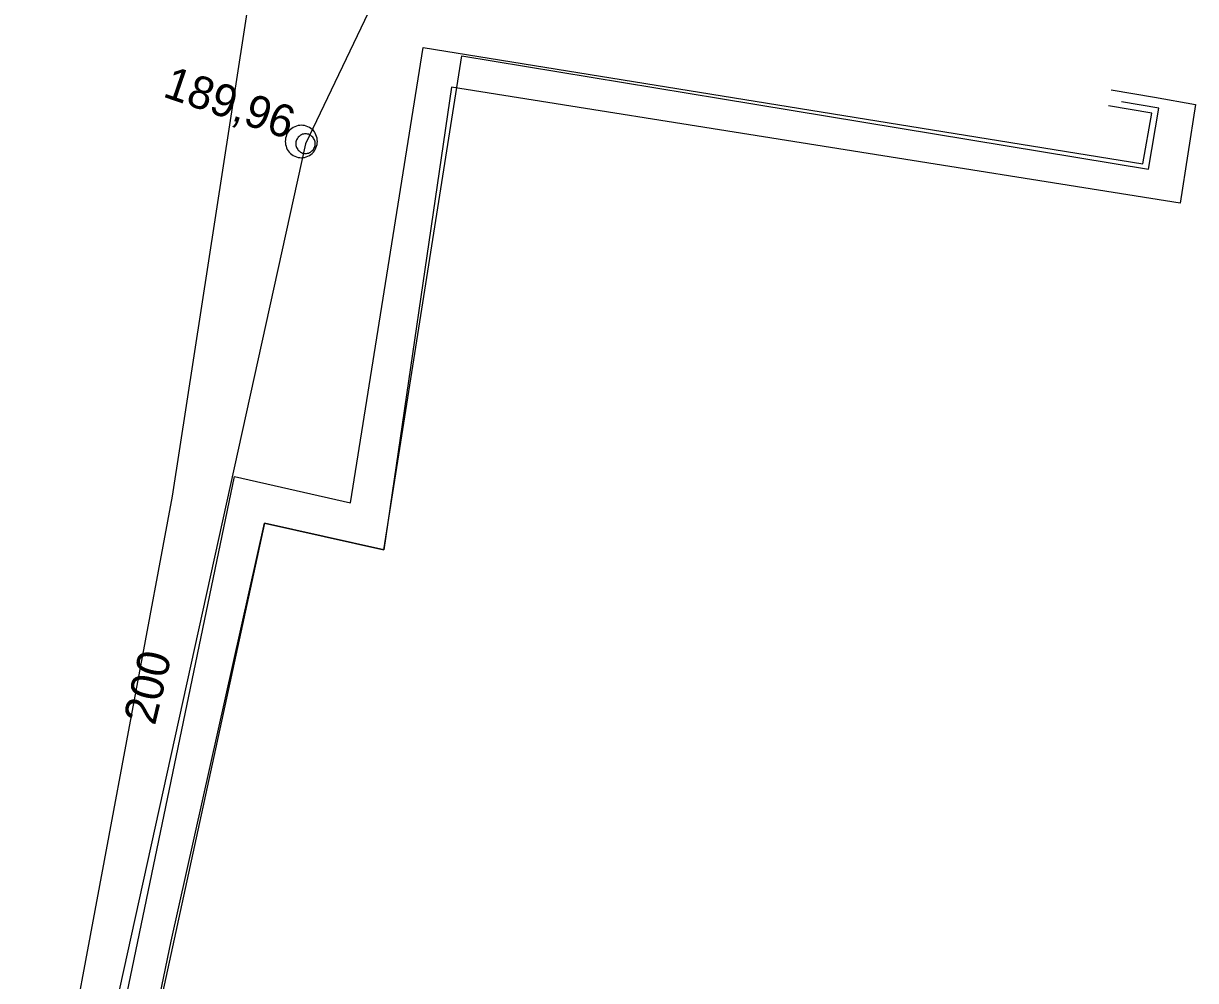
# Model space of a CAD drawing. Extents: x -746464 to -745690, y -1051581 to -1049993.
# Drawn here: x -745980.18 to -745944.17, y -1050605.76 to -1050576.36 of the extents above; entities that cross this region are included whole.
import ezdxf

# ---------------------------------------------------------------- set-up
doc = ezdxf.new("R2010")
doc.units = 0
for name, color, linetype in [('04_CETIN_sdelovaci_podzem', 7, 'Continuous'), ('51_PVaK_kanal_jednotna_neoverena poloha_pripojka', 7, 'Continuous'), ('51_PVaK_kanal_objekty', 7, 'Continuous'), ('51_PVaK_kanal_popisy', 7, 'Continuous'), ('55_PREdi_NN', 7, 'Continuous')]:
    doc.layers.add(name, color=color, linetype=linetype)

msp = doc.modelspace()

# ---------------------------------------------------------------- linework, layer by layer
at = {"layer": '04_CETIN_sdelovaci_podzem'}
msp.add_lwpolyline([(-745981.35, -1050612.16), (-745978.94, -1050608.82), (-745975.6, -1050590.88), (-745972.05, -1050567.92)], dxfattribs=at)
at = {"layer": '51_PVaK_kanal_jednotna_neoverena poloha_pripojka'}
for p, q in [((-745966.73, -1050570.04), (-745971.51, -1050580.05)), ((-745971.51, -1050580.05), (-745979.378, -1050615.798))]:
    msp.add_line(p, q, dxfattribs=at)
at = {"layer": '51_PVaK_kanal_objekty'}
for points in [[(-745971.14, -1050579.98), (-745971.15, -1050579.93), (-745971.15, -1050579.88), (-745971.17, -1050579.83), (-745971.19, -1050579.78), (-745971.21, -1050579.73), (-745971.24, -1050579.69), (-745971.27, -1050579.65), (-745971.31, -1050579.61), (-745971.35, -1050579.58), (-745971.39, -1050579.55), (-745971.44, -1050579.53), (-745971.49, -1050579.51), (-745971.54, -1050579.49), (-745971.59, -1050579.49), (-745971.64, -1050579.48), (-745971.69, -1050579.49), (-745971.74, -1050579.49), (-745971.79, -1050579.51), (-745971.84, -1050579.53), (-745971.89, -1050579.55), (-745971.93, -1050579.58), (-745971.97, -1050579.61), (-745972.01, -1050579.65), (-745972.04, -1050579.69), (-745972.07, -1050579.73), (-745972.09, -1050579.78), (-745972.11, -1050579.83), (-745972.13, -1050579.88), (-745972.13, -1050579.93), (-745972.14, -1050579.98), (-745972.13, -1050580.03), (-745972.13, -1050580.08), (-745972.11, -1050580.13), (-745972.09, -1050580.18), (-745972.07, -1050580.23), (-745972.04, -1050580.27), (-745972.01, -1050580.31), (-745971.97, -1050580.35), (-745971.93, -1050580.38), (-745971.89, -1050580.41), (-745971.84, -1050580.43), (-745971.79, -1050580.45), (-745971.74, -1050580.47), (-745971.69, -1050580.47), (-745971.64, -1050580.48), (-745971.59, -1050580.47), (-745971.54, -1050580.47), (-745971.49, -1050580.45), (-745971.44, -1050580.43), (-745971.39, -1050580.41), (-745971.35, -1050580.38), (-745971.31, -1050580.35), (-745971.27, -1050580.31), (-745971.24, -1050580.27), (-745971.21, -1050580.23), (-745971.19, -1050580.18), (-745971.17, -1050580.13), (-745971.15, -1050580.08), (-745971.15, -1050580.03), (-745971.14, -1050579.98)], [(-745971.21, -1050580.05), (-745971.21, -1050580.02), (-745971.216, -1050579.99), (-745971.222, -1050579.96), (-745971.234, -1050579.93), (-745971.252, -1050579.9), (-745971.27, -1050579.876), (-745971.288, -1050579.852), (-745971.312, -1050579.828), (-745971.336, -1050579.81), (-745971.36, -1050579.792), (-745971.39, -1050579.774), (-745971.42, -1050579.762), (-745971.45, -1050579.756), (-745971.48, -1050579.75), (-745971.51, -1050579.75), (-745971.54, -1050579.75), (-745971.57, -1050579.756), (-745971.6, -1050579.762), (-745971.63, -1050579.774), (-745971.66, -1050579.792), (-745971.684, -1050579.81), (-745971.708, -1050579.828), (-745971.732, -1050579.852), (-745971.75, -1050579.876), (-745971.768, -1050579.9), (-745971.786, -1050579.93), (-745971.798, -1050579.96), (-745971.804, -1050579.99), (-745971.81, -1050580.02), (-745971.81, -1050580.05), (-745971.81, -1050580.08), (-745971.804, -1050580.11), (-745971.798, -1050580.14), (-745971.786, -1050580.17), (-745971.768, -1050580.2), (-745971.75, -1050580.224), (-745971.732, -1050580.248), (-745971.708, -1050580.272), (-745971.684, -1050580.29), (-745971.66, -1050580.308), (-745971.63, -1050580.326), (-745971.6, -1050580.338), (-745971.57, -1050580.344), (-745971.54, -1050580.35), (-745971.51, -1050580.35), (-745971.48, -1050580.35), (-745971.45, -1050580.344), (-745971.42, -1050580.338), (-745971.39, -1050580.326), (-745971.36, -1050580.308), (-745971.336, -1050580.29), (-745971.312, -1050580.272), (-745971.288, -1050580.248), (-745971.27, -1050580.224), (-745971.252, -1050580.2), (-745971.234, -1050580.17), (-745971.222, -1050580.14), (-745971.216, -1050580.11), (-745971.21, -1050580.08), (-745971.21, -1050580.05)]]:
    msp.add_lwpolyline(points, dxfattribs=at)
at = {"layer": '55_PREdi_NN'}
for points in [[(-745983.048, -1050618.87), (-745982.958, -1050618.445), (-745979.696, -1050619.15), (-745973.697, -1050590.272), (-745970.125, -1050591.081), (-745967.9, -1050577.097), (-745945.79, -1050580.669), (-745945.521, -1050579.115), (-745946.847, -1050578.887)], [(-745977.794, -1050614.663), (-745977.019, -1050611.223), (-745975.633, -1050604.547), (-745972.772, -1050591.713), (-745969.11, -1050592.53), (-745966.711, -1050577.352), (-745958.765, -1050578.664), (-745945.615, -1050580.836), (-745945.305, -1050578.955), (-745946.451, -1050578.766)], [(-745946.763, -1050578.395), (-745945.437, -1050578.623), (-745944.173, -1050578.85), (-745944.644, -1050581.882), (-745967.024, -1050578.31), (-745969.11, -1050592.53), (-745972.772, -1050591.713), (-745977.742, -1050614.634), (-745951.228, -1050620.333), (-745951.028, -1050619.403)]]:
    msp.add_lwpolyline(points, dxfattribs=at)

# ---------------------------------------------------------------- texts
at = {"layer": '51_PVaK_kanal_popisy'}
for s, rotation, p in [('189,96', 341.0675, (-745975.93, -1050578.593)), ('200', 76.587, (-745976.138, -1050597.949))]:
    msp.add_text(s, height=1, rotation=rotation, dxfattribs=at).set_placement(p)

doc.saveas('drawing.dxf')
